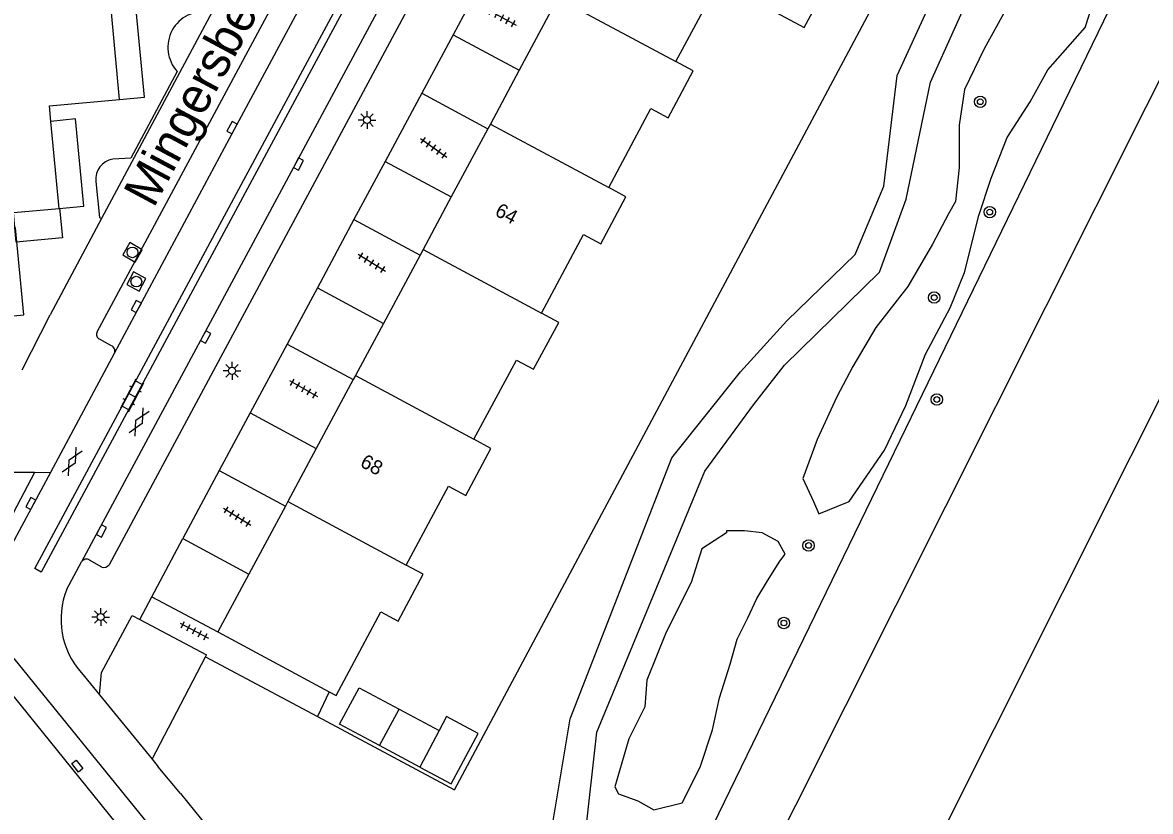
# Model space of a CAD drawing. Extents: x 124000 to 128010, y 398999 to 403000.
# Drawn here: x 127105.7 to 127184.6, y 400270.5 to 400325.7 of the extents above; entities that cross this region are included whole.
import ezdxf

# ---------------------------------------------------------------- set-up
doc = ezdxf.new("R2010")
doc.units = 0
for name, color, linetype in [('gg-afsc-faunaraster', 7, 'Continuous'), ('gg-afsc-hekwerk', 7, 'Continuous'), ('gg-anno-huisnummerreeks BGT', 7, 'Continuous'), ('gg-anno-openbare ruimte label', 7, 'Continuous'), ('gg-bbg-gedigitaliseerde bijgebouw', 7, 'Continuous'), ('gg-bbg-hoofdgebouw', 7, 'Continuous'), ('gg-bbg-luifel en loopbrug', 7, 'Continuous'), ('gg-bbg-tussenscheiding', 7, 'Continuous'), ('gg-knt-verharding', 7, 'Continuous'), ('gg-kntw-beschoeiing', 7, 'Continuous'), ('gt-grn-groengrens', 7, 'Continuous'), ('gt-grn-weggrens', 7, 'Continuous'), ('gt-symb-boom', 7, 'Continuous'), ('gt-symb-gesloten verharding', 7, 'Continuous'), ('gt-symb-klinker verharding', 7, 'Continuous'), ('gt-symb-kolk', 7, 'Continuous'), ('gt-symb-kolk center center', 7, 'Continuous'), ('gt-symb-lichtmast', 7, 'Continuous'), ('gt-symb-rioolschacht', 7, 'Continuous'), ('gt-symb-tegel verharding', 7, 'Continuous')]:
    doc.layers.add(name, color=color, linetype=linetype)

# ---------------------------------------------------------------- blocks, each defined once
blk = doc.blocks.new('gt0-TEG1')
at = {"layer": 'gt-symb-tegel verharding'}
for p, q in [((-1.125, 0), (1.125, 0)), ((-0.9, -0.25), (-0.9, 0.25)), ((-0.45, -0.25), (-0.45, 0.25)), ((0, -0.25), (0, 0.25)), ((0.45, -0.25), (0.45, 0.25)), ((0.9, -0.25), (0.9, 0.25))]:
    blk.add_line(p, q, dxfattribs=at)
blk = doc.blocks.new('gt0-KOLK')
at = {"layer": 'gt-symb-kolk'}
blk.add_lwpolyline([(0, 0), (0.375, 0), (0.375, 0.4), (-0.375, 0.4), (-0.375, 0), (0, 0)], dxfattribs=at)
blk = doc.blocks.new('gt0-RS')
at = {"layer": 'gt-symb-rioolschacht'}
blk.add_lwpolyline([(-0.5, -0.5), (0.5, -0.5), (0.5, 0.5), (-0.5, 0.5)], close=True, dxfattribs=at)
blk.add_circle((0, 0), 0.375, dxfattribs=at)
blk = doc.blocks.new('gt0-GESVH1')
at = {"layer": 'gt-symb-gesloten verharding'}
for p, q in [((-0.992, -0.261), (0.008, 0.239)), ((0.008, -0.261), (-0.992, 0.239)), ((0.008, 0.239), (1.008, -0.261)), ((1.008, 0.239), (0.008, -0.261))]:
    blk.add_line(p, q, dxfattribs=at)
blk = doc.blocks.new('gt0-KL1')
at = {"layer": 'gt-symb-klinker verharding'}
for p, q in [((-1.15, 0.3), (1.15, 0.3)), ((-1, -0.3), (-1, 0.3)), ((-0.5, 0.3), (-0.5, 0.45)), ((0, -0.3), (0, 0.3)), ((0.5, 0.3), (0.5, 0.45)), ((1, -0.3), (1, 0.3)), ((-1.15, -0.3), (1.15, -0.3)), ((-0.5, -0.45), (-0.5, -0.3)), ((0.5, -0.45), (0.5, -0.3))]:
    blk.add_line(p, q, dxfattribs=at)
blk = doc.blocks.new('gt0-LMAST')
at = {"layer": 'gt-symb-lichtmast'}
for p, q in [((-0.182, 0.173), (-0.447, 0.438)), ((-0.005, 0.246), (-0.005, 0.621)), ((0.172, 0.173), (0.437, 0.438)), ((-0.255, -0.004), (-0.63, -0.004)), ((-0.182, -0.181), (-0.447, -0.446)), ((-0.005, -0.254), (-0.005, -0.629)), ((0.437, -0.446), (0.172, -0.181)), ((0.245, -0.004), (0.62, -0.004))]:
    blk.add_line(p, q, dxfattribs=at)
blk.add_circle((-0.005, -0.004), 0.25, dxfattribs=at)
blk = doc.blocks.new('gt0-BOOM')
at = {"layer": 'gt-symb-boom'}
for radius in [0.4, 0.2]:
    blk.add_circle((0, 0), radius, dxfattribs=at)
blk = doc.blocks.new('gt0-KOLKCC')
at = {"layer": 'gt-symb-kolk center center'}
blk.add_lwpolyline([(-0.375, 0.2), (0.375, 0.2), (0.375, -0.2), (-0.375, -0.2)], close=True, dxfattribs=at)

msp = doc.modelspace()

# ---------------------------------------------------------------- linework, layer by layer
at = {"layer": 'gg-afsc-faunaraster'}
for p, q in [((127114.74, 400274.122), (127118.481, 400281.296)), ((127118.481, 400281.296), (127118.543, 400281.416)), ((127118.481, 400281.296), (127126.317, 400277.103)), ((127114.74, 400274.122), (127115.169, 400273.595)), ((127116.736, 400271.713), (127115.169, 400273.595)), ((127116.736, 400271.713), (127126.812, 400259.293))]:
    msp.add_line(p, q, dxfattribs=at)
at = {"layer": 'gg-afsc-hekwerk'}
for p, q in [((127133.362, 400353.437), (127111.208, 400311.98)), ((127111.208, 400311.98), (127107.6, 400305.229)), ((127105.641, 400301.38), (127107.6, 400305.229)), ((127114.724, 400285.493), (127119.345, 400283.034)), ((127113.876, 400283.899), (127118.543, 400281.416)), ((127127.149, 400278.839), (127126.317, 400277.103))]:
    msp.add_line(p, q, dxfattribs=at)
msp.add_lwpolyline([(127126.317, 400277.103), (127135.911, 400271.97), (127165.566, 400327.529), (127163.979, 400328.385)], dxfattribs=at)
at = {"layer": 'gg-bbg-gedigitaliseerde bijgebouw'}
for p, q in [((127130.672, 400275.067), (127132.039, 400277.628)), ((127132.039, 400277.628), (127134.845, 400276.13)), ((127133.478, 400273.569), (127130.672, 400275.067)), ((127133.478, 400273.569), (127135.684, 400272.392))]:
    msp.add_line(p, q, dxfattribs=at)
msp.add_lwpolyline([(127135.684, 400272.392), (127137.567, 400275.921), (127135.362, 400277.098), (127134.845, 400276.13)], dxfattribs=at)
at = {"layer": 'gg-bbg-hoofdgebouw'}
for p, q in [((127143.017, 400327.141), (127140.449, 400322.356)), ((127112.469, 400320.314), (127111.902, 400326.408)), ((127140.449, 400322.356), (127138.428, 400318.59)), ((127108.229, 400312.686), (127107.661, 400318.78)), ((127138.25, 400318.259), (127135.688, 400313.483)), ((127138.428, 400318.59), (127138.25, 400318.259)), ((127135.688, 400313.483), (127133.715, 400309.807)), ((127105.033, 400312.389), (127108.229, 400312.686)), ((127133.503, 400309.412), (127130.94, 400304.637)), ((127133.715, 400309.807), (127133.503, 400309.412)), ((127130.94, 400304.637), (127128.977, 400300.979)), ((127128.826, 400300.698), (127126.239, 400295.878)), ((127128.977, 400300.979), (127128.826, 400300.698)), ((127126.239, 400295.878), (127124.243, 400292.159)), ((127124.243, 400292.159), (127124.073, 400291.843)), ((127124.073, 400291.843), (127121.519, 400287.085)), ((127121.519, 400287.085), (127119.345, 400283.034)), ((127119.345, 400283.034), (127127.149, 400278.839))]:
    msp.add_line(p, q, dxfattribs=at)
for points in [[(127151.425, 400322.959), (127154.434, 400328.565), (127160.411, 400325.355), (127162.473, 400329.196)], [(127146.714, 400314.141), (127149.669, 400319.674), (127150.867, 400319.033), (127152.623, 400322.318), (127151.425, 400322.959)], [(127107.661, 400318.78), (127107.561, 400319.855), (127112.469, 400320.314)], [(127142.017, 400305.349), (127144.959, 400310.85), (127146.158, 400310.21), (127147.913, 400313.502), (127146.714, 400314.141)], [(127137.276, 400296.523), (127140.252, 400302.062), (127141.45, 400301.42), (127143.214, 400304.706), (127142.017, 400305.349)], [(127132.531, 400287.709), (127135.506, 400293.238), (127136.703, 400292.594), (127138.472, 400295.878), (127137.276, 400296.523)], [(127127.149, 400278.839), (127127.627, 400278.582), (127130.768, 400284.43), (127131.963, 400283.789), (127133.727, 400287.064), (127132.531, 400287.709)]]:
    msp.add_lwpolyline(points, dxfattribs=at)
at = {"layer": 'gg-bbg-luifel en loopbrug'}
for points in [[(127112.469, 400320.314), (127114.211, 400320.48), (127113.63, 400326.573), (127111.902, 400326.408)], [(127108.229, 400312.686), (127109.971, 400312.852), (127109.39, 400318.945), (127107.661, 400318.78)], [(127104.025, 400305.062), (127105.767, 400305.228), (127105.186, 400311.321), (127103.461, 400311.156)], [(127130.672, 400275.067), (127127.867, 400276.565), (127129.234, 400279.126), (127132.039, 400277.628)]]:
    msp.add_lwpolyline(points, dxfattribs=at)
at = {"layer": 'gg-bbg-tussenscheiding'}
for p, q in [((127143.156, 400327.399), (127151.425, 400322.959)), ((127138.428, 400318.59), (127146.714, 400314.141)), ((127133.715, 400309.807), (127142.017, 400305.349)), ((127128.977, 400300.979), (127137.276, 400296.523)), ((127124.243, 400292.159), (127132.531, 400287.709)), ((127134.845, 400276.13), (127133.478, 400273.569))]:
    msp.add_line(p, q, dxfattribs=at)
at = {"layer": 'gg-knt-verharding'}
for p, q in [((127110.896, 400304.034), (127141.222, 400360.49)), ((127148.696, 400356.578), (127111.733, 400287.731)), ((127138.388, 400329.624), (127135.821, 400324.84)), ((127135.821, 400324.84), (127133.622, 400320.743)), ((127135.821, 400324.84), (127140.449, 400322.356)), ((127133.622, 400320.743), (127131.059, 400315.967)), ((127133.622, 400320.743), (127138.25, 400318.259)), ((127131.059, 400315.967), (127128.875, 400311.896)), ((127131.059, 400315.967), (127135.688, 400313.483)), ((127128.875, 400311.896), (127126.312, 400307.12)), ((127128.875, 400311.896), (127133.503, 400309.412)), ((127126.312, 400307.12), (127124.198, 400303.181)), ((127126.312, 400307.12), (127130.94, 400304.637)), ((127111.898, 400303.067), (127111.048, 400303.525)), ((127124.198, 400303.181), (127121.612, 400298.362)), ((127124.198, 400303.181), (127128.826, 400300.698)), ((127107.642, 400294.212), (127112.102, 400302.552)), ((127121.612, 400298.362), (127119.446, 400294.326)), ((127121.612, 400298.362), (127126.239, 400295.878)), ((127119.446, 400294.326), (127116.893, 400289.568)), ((127119.446, 400294.326), (127124.073, 400291.843)), ((127106.505, 400294.204), (127101.973, 400294.174)), ((127104.256, 400287.926), (127107.642, 400294.212)), ((127114.724, 400285.493), (127116.893, 400289.568)), ((127116.893, 400289.568), (127121.519, 400287.085)), ((127111.226, 400287.568), (127110.368, 400288.059)), ((127108.774, 400286.018), (127109.798, 400287.927)), ((127113.876, 400283.899), (127114.724, 400285.493)), ((127105.058, 400281.165), (127124.636, 400257.056)), ((127109.806, 400280.161), (127111.07, 400278.626)), ((127111.07, 400278.626), (127114.74, 400274.122))]:
    msp.add_line(p, q, dxfattribs=at)
for points in [[(127112.102, 400302.552), (127120.515, 400318.242), (127143.15, 400360.318)], [(127145.33, 400358.543), (127106.975, 400287.209), (127106.527, 400287.464), (127144.872, 400358.803)], [(127147.503, 400358.137), (127135.435, 400335.676), (127130.637, 400326.699), (127109.798, 400287.927)], [(127116.5, 400322.268), (127113.253, 400316.197), (127111.992, 400316.136)], [(127110.797, 400314.578), (127111.07, 400312.053), (127111.208, 400311.98)], [(127108.229, 400312.686), (127108.269, 400312.69), (127108.461, 400310.629), (127105.225, 400310.327), (127105.033, 400312.389)], [(127106.505, 400294.204), (127103.254, 400288.064), (127099.678, 400292.484)], [(127113.23, 400268.414), (127104.007, 400279.791), (127096.402, 400289.129)], [(127111.07, 400278.626), (127111.198, 400280.192), (127113.343, 400284.183), (127113.876, 400283.899)]]:
    msp.add_lwpolyline(points, dxfattribs=at)
for centre, radius, start, end in [((127118.358, 400323.958), 2.512, 80.74907, 222.28452), ((127112.21, 400314.731), 1.422, 98.8368, 186.18614), ((127111.222, 400303.854), 0.373, 151.17156, 242.08229), ((127111.747, 400302.709), 0.389, 336.13761, 67.08106), ((127110.147, 400287.715), 0.409, 57.35553, 148.72178), ((127111.365, 400288.004), 0.458, 252.2611, 323.38399), ((127113.948, 400283.91), 5.587, 157.83386, 222.15197)]:
    msp.add_arc(centre, radius, start, end, dxfattribs=at)
at = {"layer": 'gg-kntw-beschoeiing'}
for points in [[(127145.815, 400242.986), (127208.858, 400368.669), (127211.155, 400369.384)], [(127145.021, 400219.005), (127216.763, 400362.165), (127216.725, 400362.317)]]:
    msp.add_lwpolyline(points, dxfattribs=at)
at = {"layer": 'gt-grn-groengrens'}
msp.add_line((127141.122, 400242.965), (127204.195, 400372.785), dxfattribs=at)
for points in [[(127129.832, 400254.817), (127136.123, 400258.988), (127140.92, 400263.787), (127142.777, 400269.514), (127144.015, 400276.945), (127151.134, 400295.211), (127155.931, 400301.248), (127159.181, 400304.809), (127163.978, 400309.453), (127165.99, 400314.252), (127166.918, 400321.992), (127170.942, 400330.815), (127176.977, 400337.162), (127180.072, 400342.116), (127181.155, 400347.688), (127182.393, 400352.023), (127195.885, 400377.268)], [(127131.444, 400252.848), (127138.599, 400258.523), (127142.777, 400263.013), (127145.099, 400268.895), (127145.872, 400276.016), (127153.455, 400294.282), (127156.86, 400298.926), (127159.026, 400301.713), (127165.68, 400308.214), (127167.537, 400313.323), (127169.239, 400321.527), (127172.644, 400329.112), (127174.965, 400332.363), (127178.679, 400336.078), (127181.774, 400340.568), (127183.167, 400346.605), (127184.405, 400350.785), (127197.641, 400376.321)], [(127160.317, 400293.776), (127161.063, 400292.16), (127161.436, 400291.289), (127163.549, 400292.16), (127166.036, 400295.766), (127167.527, 400298.874), (127168.895, 400302.48), (127170.635, 400305.714), (127171.63, 400308.2), (127172.624, 400312.18), (127173.494, 400314.791), (127174.613, 400317.651), (127176.229, 400320.138), (127177.472, 400322.376), (127180.083, 400325.36), (127180.953, 400328.096)], [(127174.738, 400326.977), (127172.997, 400323.868), (127171.63, 400321.008), (127171.257, 400318.521), (127171.257, 400315.537), (127171.008, 400313.174), (127170.511, 400312.304), (127169.392, 400310.19), (127167.652, 400307.206), (127165.414, 400304.346), (127163.798, 400301.61), (127162.679, 400299.496), (127161.312, 400296.512), (127160.317, 400293.776)], [(127147.14, 400272.194), (127147.389, 400271.696), (127148.756, 400271.199), (127149.875, 400270.577), (127151.864, 400271.075), (127153.107, 400273.561), (127153.977, 400276.173), (127154.475, 400278.411), (127155.221, 400280.774), (127155.718, 400282.514), (127156.464, 400284.007), (127157.085, 400285.374), (127157.831, 400286.618), (127158.701, 400287.986), (127159.074, 400288.483), (127158.577, 400289.353), (127157.458, 400289.975), (127156.215, 400290.1), (127154.972, 400290.1), (127154.972, 400289.975), (127153.232, 400288.856), (127152.486, 400286.494), (127150.745, 400283.012), (127149.378, 400279.654), (127149.254, 400277.789), (127148.135, 400275.551), (127147.14, 400272.194)]]:
    msp.add_lwpolyline(points, dxfattribs=at)
at = {"layer": 'gt-grn-weggrens'}
msp.add_line((127106.505, 400294.204), (127107.642, 400294.212), dxfattribs=at)

# ---------------------------------------------------------------- block references
at = {"layer": 'gt-symb-boom'}
for p in [(127172.73, 400320.152), (127173.396, 400312.426), (127169.505, 400306.44), (127169.688, 400299.303), (127160.709, 400289.084), (127158.98, 400283.655)]:
    msp.add_blockref('gt0-BOOM', p, dxfattribs=at)
at = {"layer": 'gt-symb-gesloten verharding'}
for p, rotation in [((127113.817, 400297.734), 61.05113835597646), ((127109.132, 400294.962), 61.0511383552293)]:
    msp.add_blockref('gt0-GESVH1', p, dxfattribs=dict(at, rotation=rotation))
at = {"layer": 'gt-symb-klinker verharding', "rotation": 62.025270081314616}
msp.add_blockref('gt0-KL1', (127113.357, 400299.587), dxfattribs=at)
at = {"layer": 'gt-symb-kolk'}
for p, rotation in [((127120.515, 400318.242), 61.84665349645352), ((127124.818, 400315.886), -118.28136108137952), ((127113.812, 400305.721), 61.64103655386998), ((127118.317, 400303.774), -118.23090182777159), ((127106.422, 400291.93), 61.590641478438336), ((127111.023, 400290.191), -118.2309018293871)]:
    msp.add_blockref('gt0-KOLK', p, dxfattribs=dict(at, rotation=rotation))
at = {"layer": 'gt-symb-kolk center center', "rotation": -51.662477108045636}
msp.add_blockref('gt0-KOLKCC', (127109.507, 400273.638), dxfattribs=at)
at = {"layer": 'gt-symb-lichtmast'}
for p in [(127129.796, 400318.876), (127120.342, 400301.315), (127111.147, 400284.079)]:
    msp.add_blockref('gt0-LMAST', p, dxfattribs=at)
at = {"layer": 'gt-symb-rioolschacht'}
for p, rotation in [((127113.366, 400309.606), -119.92248698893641), ((127113.637, 400307.557), -117.84662218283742)]:
    msp.add_blockref('gt0-RS', p, dxfattribs=dict(at, rotation=rotation))
at = {"layer": 'gt-symb-tegel verharding'}
for p, rotation in [((127139.248, 400326.045), -28.82083594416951), ((127134.458, 400316.921), -35.8041059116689), ((127130.132, 400308.88), -32.0053832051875), ((127125.342, 400300.065), -29.744881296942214), ((127120.707, 400291.096), -31.798912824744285), ((127117.689, 400283.111), -28.025316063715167)]:
    msp.add_blockref('gt0-TEG1', p, dxfattribs=dict(at, rotation=rotation))

# ---------------------------------------------------------------- texts
at = {"layer": 'gg-anno-huisnummerreeks BGT'}
for s, p in [('64', (127138.674, 400312.233)), ('68', (127129.238, 400294.651))]:
    msp.add_text(s, height=1, rotation=331.8, dxfattribs=at).set_placement(p)
at = {"layer": 'gg-anno-openbare ruimte label'}
msp.add_text('Mingersbergstraat', height=2.5, rotation=61.8, dxfattribs=at).set_placement((127114.851, 400312.651))

doc.saveas('drawing.dxf')
